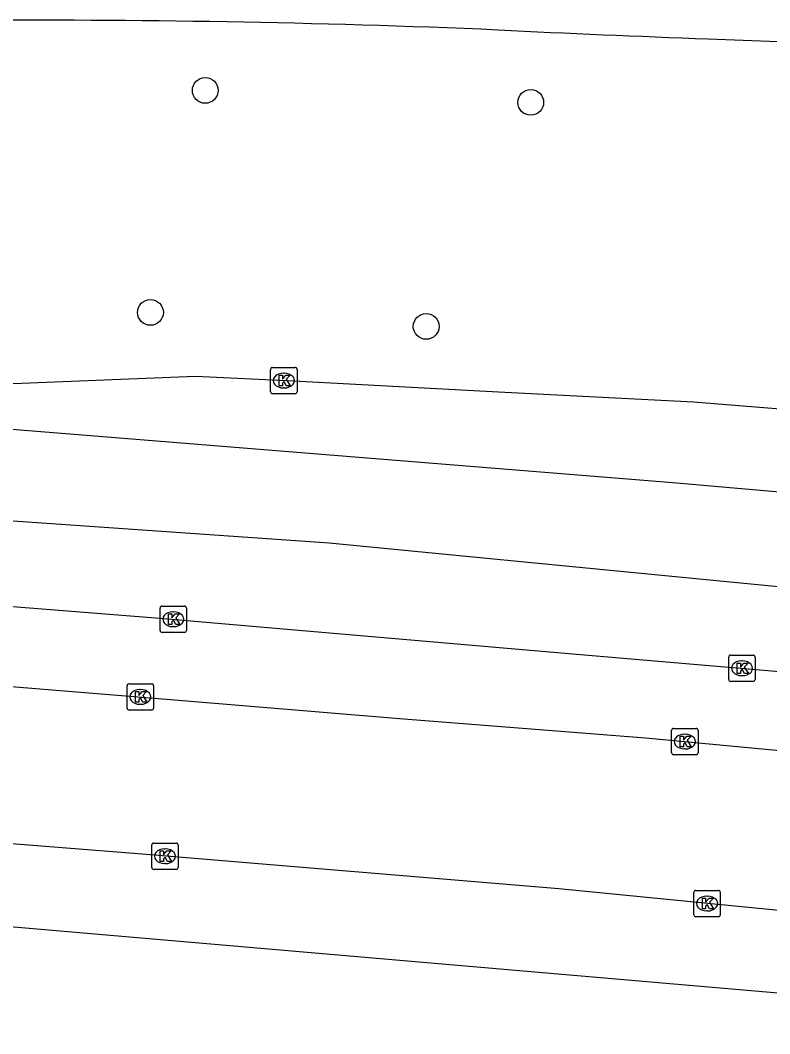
# Model space of a CAD drawing. Extents: x 161243 to 161752, y 384138 to 384885.
# Drawn here: x 161585.58 to 161614.02, y 384837.67 to 384876.12 of the extents above; entities that cross this region are included whole.
import ezdxf

# ---------------------------------------------------------------- set-up
doc = ezdxf.new("R2010")
doc.units = 0
for name, color, linetype in [('IMGEO_Boom', 7, 'Continuous'), ('IMGEO_Kolk', 7, 'Continuous'), ('IMGEO_Rijbaan_lokaal_open', 7, 'Continuous'), ('IMGEO_Rijbaan_regionaal_gesloten', 7, 'Continuous'), ('IMGEO_Voetpad_open', 7, 'Continuous')]:
    doc.layers.add(name, color=color, linetype=linetype)

msp = doc.modelspace()

# ---------------------------------------------------------------- linework, layer by layer
at = {"layer": 'IMGEO_Boom'}
for centre in [(161592.6, 384873.46), (161604.951, 384873.006), (161590.521, 384865.037), (161600.984, 384864.506)]:
    msp.add_circle(centre, 0.489, dxfattribs=at)
at = {"layer": 'IMGEO_Kolk'}
for p, q in [((161595.157, 384862.952), (161596.009, 384862.952)), ((161595.082, 384862.026), (161595.082, 384862.878)), ((161595.57, 384862.732), (161595.595, 384862.732)), ((161596.083, 384862.878), (161596.083, 384862.026)), ((161596.009, 384861.952), (161595.157, 384861.952)), ((161595.593, 384862.172), (161595.568, 384862.172)), ((161590.886, 384852.972), (161590.886, 384853.824)), ((161590.961, 384853.898), (161591.813, 384853.898)), ((161591.887, 384853.824), (161591.887, 384852.972)), ((161591.374, 384853.678), (161591.399, 384853.678)), ((161591.397, 384853.118), (161591.372, 384853.118)), ((161591.813, 384852.898), (161590.961, 384852.898)), ((161612.462, 384851.111), (161612.462, 384851.963)), ((161612.537, 384852.037), (161613.389, 384852.037)), ((161612.95, 384851.817), (161612.975, 384851.817)), ((161613.463, 384851.963), (161613.463, 384851.111)), ((161613.389, 384851.037), (161612.537, 384851.037)), ((161612.973, 384851.257), (161612.948, 384851.257)), ((161589.636, 384850.025), (161589.636, 384850.877)), ((161589.711, 384850.951), (161590.563, 384850.951)), ((161590.124, 384850.731), (161590.149, 384850.731)), ((161590.637, 384850.877), (161590.637, 384850.025)), ((161590.563, 384849.951), (161589.711, 384849.951)), ((161590.147, 384850.171), (161590.122, 384850.171)), ((161610.297, 384848.332), (161610.297, 384849.184)), ((161610.372, 384849.258), (161611.224, 384849.258)), ((161611.298, 384849.184), (161611.298, 384848.332)), ((161610.785, 384849.038), (161610.81, 384849.038)), ((161610.808, 384848.478), (161610.783, 384848.478)), ((161611.224, 384848.258), (161610.372, 384848.258)), ((161590.646, 384844.908), (161591.498, 384844.908)), ((161590.571, 384843.982), (161590.571, 384844.834)), ((161591.059, 384844.688), (161591.084, 384844.688)), ((161591.572, 384844.834), (161591.572, 384843.982)), ((161591.082, 384844.128), (161591.057, 384844.128)), ((161591.498, 384843.908), (161590.646, 384843.908)), ((161611.142, 384842.187), (161611.142, 384843.039)), ((161611.217, 384843.113), (161612.069, 384843.113)), ((161612.143, 384843.039), (161612.143, 384842.187)), ((161611.63, 384842.893), (161611.655, 384842.893)), ((161611.653, 384842.333), (161611.628, 384842.333)), ((161612.069, 384842.113), (161611.217, 384842.113))]:
    msp.add_line(p, q, dxfattribs=at)
for points in [[(161595.157, 384862.952), (161596.009, 384862.952)], [(161595.082, 384862.026), (161595.082, 384862.878)], [(161595.403, 384862.652), (161595.526, 384862.652), (161595.526, 384862.501), (161595.656, 384862.652), (161595.82, 384862.652), (161595.674, 384862.501), (161595.827, 384862.252), (161595.675, 384862.252), (161595.59, 384862.416), (161595.526, 384862.349), (161595.526, 384862.252), (161595.403, 384862.252), (161595.403, 384862.652)], [(161596.083, 384862.878), (161596.083, 384862.026)], [(161596.009, 384861.952), (161595.157, 384861.952)], [(161590.886, 384852.972), (161590.886, 384853.824)], [(161590.961, 384853.898), (161591.813, 384853.898)], [(161591.887, 384853.824), (161591.887, 384852.972)], [(161591.207, 384853.598), (161591.33, 384853.598), (161591.33, 384853.447), (161591.46, 384853.598), (161591.624, 384853.598), (161591.478, 384853.447), (161591.631, 384853.198), (161591.479, 384853.198), (161591.394, 384853.362), (161591.33, 384853.295), (161591.33, 384853.198), (161591.207, 384853.198), (161591.207, 384853.598)], [(161591.813, 384852.898), (161590.961, 384852.898)], [(161612.462, 384851.111), (161612.462, 384851.963)], [(161612.537, 384852.037), (161613.389, 384852.037)], [(161613.463, 384851.963), (161613.463, 384851.111)], [(161612.783, 384851.737), (161612.906, 384851.737), (161612.906, 384851.586), (161613.036, 384851.737), (161613.2, 384851.737), (161613.054, 384851.586), (161613.207, 384851.337), (161613.055, 384851.337), (161612.97, 384851.501), (161612.906, 384851.434), (161612.906, 384851.337), (161612.783, 384851.337), (161612.783, 384851.737)], [(161613.389, 384851.037), (161612.537, 384851.037)], [(161589.636, 384850.025), (161589.636, 384850.877)], [(161589.711, 384850.951), (161590.563, 384850.951)], [(161589.957, 384850.651), (161590.08, 384850.651), (161590.08, 384850.5), (161590.21, 384850.651), (161590.374, 384850.651), (161590.228, 384850.5), (161590.381, 384850.251), (161590.229, 384850.251), (161590.144, 384850.415), (161590.08, 384850.348), (161590.08, 384850.251), (161589.957, 384850.251), (161589.957, 384850.651)], [(161590.637, 384850.877), (161590.637, 384850.025)], [(161590.563, 384849.951), (161589.711, 384849.951)], [(161610.297, 384848.332), (161610.297, 384849.184)], [(161610.372, 384849.258), (161611.224, 384849.258)], [(161611.298, 384849.184), (161611.298, 384848.332)], [(161610.618, 384848.958), (161610.741, 384848.958), (161610.741, 384848.807), (161610.871, 384848.958), (161611.035, 384848.958), (161610.889, 384848.807), (161611.042, 384848.558), (161610.89, 384848.558), (161610.805, 384848.722), (161610.741, 384848.655), (161610.741, 384848.558), (161610.618, 384848.558), (161610.618, 384848.958)], [(161611.224, 384848.258), (161610.372, 384848.258)], [(161590.646, 384844.908), (161591.498, 384844.908)], [(161590.571, 384843.982), (161590.571, 384844.834)], [(161590.892, 384844.608), (161591.015, 384844.608), (161591.015, 384844.457), (161591.145, 384844.608), (161591.309, 384844.608), (161591.163, 384844.457), (161591.316, 384844.208), (161591.164, 384844.208), (161591.079, 384844.372), (161591.015, 384844.305), (161591.015, 384844.208), (161590.892, 384844.208), (161590.892, 384844.608)], [(161591.572, 384844.834), (161591.572, 384843.982)], [(161591.498, 384843.908), (161590.646, 384843.908)], [(161611.142, 384842.187), (161611.142, 384843.039)], [(161611.217, 384843.113), (161612.069, 384843.113)], [(161612.143, 384843.039), (161612.143, 384842.187)], [(161611.463, 384842.813), (161611.586, 384842.813), (161611.586, 384842.662), (161611.716, 384842.813), (161611.88, 384842.813), (161611.734, 384842.662), (161611.887, 384842.413), (161611.735, 384842.413), (161611.65, 384842.577), (161611.586, 384842.51), (161611.586, 384842.413), (161611.463, 384842.413), (161611.463, 384842.813)], [(161612.069, 384842.113), (161611.217, 384842.113)]]:
    msp.add_lwpolyline(points, dxfattribs=at)
for centre, start, end in [((161595.159, 384862.876), 91.552, 178.448), ((161595.159, 384862.876), 91.552, 178.448), ((161596.007, 384862.876), 1.552, 88.448), ((161596.007, 384862.876), 1.552, 88.448), ((161595.159, 384862.028), 181.552, 268.448), ((161595.159, 384862.028), 181.552, 268.448), ((161596.007, 384862.028), 271.552, 358.448), ((161596.007, 384862.028), 271.552, 358.448), ((161590.963, 384853.822), 91.552, 178.448), ((161590.963, 384853.822), 91.552, 178.448), ((161591.811, 384853.822), 1.552, 88.448), ((161591.811, 384853.822), 1.552, 88.448), ((161590.963, 384852.974), 181.552, 268.448), ((161590.963, 384852.974), 181.552, 268.448), ((161591.811, 384852.974), 271.552, 358.448), ((161591.811, 384852.974), 271.552, 358.448), ((161612.539, 384851.961), 91.552, 178.448), ((161612.539, 384851.961), 91.552, 178.448), ((161613.387, 384851.961), 1.552, 88.448), ((161613.387, 384851.961), 1.552, 88.448), ((161612.539, 384851.113), 181.552, 268.448), ((161612.539, 384851.113), 181.552, 268.448), ((161613.387, 384851.113), 271.552, 358.448), ((161613.387, 384851.113), 271.552, 358.448), ((161589.713, 384850.875), 91.552, 178.448), ((161589.713, 384850.875), 91.552, 178.448), ((161590.561, 384850.875), 1.552, 88.448), ((161590.561, 384850.875), 1.552, 88.448), ((161589.713, 384850.027), 181.552, 268.448), ((161589.713, 384850.027), 181.552, 268.448), ((161590.561, 384850.027), 271.552, 358.448), ((161590.561, 384850.027), 271.552, 358.448), ((161610.374, 384849.182), 91.552, 178.448), ((161610.374, 384849.182), 91.552, 178.448), ((161611.222, 384849.182), 1.552, 88.448), ((161611.222, 384849.182), 1.552, 88.448), ((161610.374, 384848.334), 181.552, 268.448), ((161610.374, 384848.334), 181.552, 268.448), ((161611.222, 384848.334), 271.552, 358.448), ((161611.222, 384848.334), 271.552, 358.448), ((161590.648, 384844.832), 91.552, 178.448), ((161590.648, 384844.832), 91.552, 178.448), ((161591.496, 384844.832), 1.552, 88.448), ((161591.496, 384844.832), 1.552, 88.448), ((161590.648, 384843.984), 181.552, 268.448), ((161590.648, 384843.984), 181.552, 268.448), ((161591.496, 384843.984), 271.552, 358.448), ((161591.496, 384843.984), 271.552, 358.448), ((161611.219, 384843.037), 91.552, 178.448), ((161611.219, 384843.037), 91.552, 178.448), ((161612.067, 384843.037), 1.552, 88.448), ((161612.067, 384843.037), 1.552, 88.448), ((161611.219, 384842.189), 181.552, 268.448), ((161611.219, 384842.189), 181.552, 268.448), ((161612.067, 384842.189), 271.552, 358.448), ((161612.067, 384842.189), 271.552, 358.448)]:
    msp.add_arc(centre, 0.0765, start, end, dxfattribs=at)
for centre, major_axis, ratio, start_param, end_param in [((161595.569, 384862.452), (-0.387, 0.002), 0.722429, 4.712389, 7.853982), ((161595.594, 384862.452), (-0.39, 0.002), 0.717154, 1.570796, 4.712389), ((161591.373, 384853.398), (-0.387, 0.002), 0.722429, 4.712389, 7.853982), ((161591.398, 384853.398), (-0.39, 0.002), 0.717154, 1.570796, 4.712389), ((161612.949, 384851.537), (-0.387, 0.002), 0.722429, 4.712389, 7.853982), ((161612.974, 384851.537), (-0.39, 0.002), 0.717154, 1.570796, 4.712389), ((161590.123, 384850.451), (-0.387, 0.002), 0.722429, 4.712389, 7.853982), ((161590.148, 384850.451), (-0.39, 0.002), 0.717154, 1.570796, 4.712389), ((161610.784, 384848.758), (-0.387, 0.002), 0.722429, 4.712389, 7.853982), ((161610.809, 384848.758), (-0.39, 0.002), 0.717154, 1.570796, 4.712389), ((161591.058, 384844.408), (-0.387, 0.002), 0.722429, 4.712389, 7.853982), ((161591.083, 384844.408), (-0.39, 0.002), 0.717154, 1.570796, 4.712389), ((161611.629, 384842.613), (-0.387, 0.002), 0.722429, 4.712389, 7.853982), ((161611.654, 384842.613), (-0.39, 0.002), 0.717154, 1.570796, 4.712389)]:
    msp.add_ellipse(centre, major_axis=major_axis, ratio=ratio, start_param=start_param, end_param=end_param, dxfattribs=at)
at = {"layer": 'IMGEO_Rijbaan_lokaal_open'}
for points in [[(161432.691, 384858.617), (161443.897, 384858.139), (161457.123, 384857.598), (161464.496, 384857.284), (161488.747, 384856.252), (161495.954, 384855.908), (161500.984, 384855.619), (161518.06, 384854.968), (161526.784, 384854.51), (161537.21, 384853.901), (161547.23, 384853.329), (161548.117, 384853.276), (161561.161, 384852.491), (161573.48, 384851.691), (161576.121, 384851.539), (161583.525, 384850.98), (161591.436, 384850.345), (161599.97, 384849.634), (161609.304, 384848.897), (161621.915, 384847.716), (161637.662, 384846.256), (161645.218, 384845.76), (161654.603, 384845.532), (161661.029, 384846.084)], [(161632.436, 384840.682), (161616.429, 384842.146), (161606.018, 384843.165), (161590.517, 384844.456), (161575.357, 384845.656), (161562.667, 384846.361), (161549.947, 384847.125), (161547.823, 384847.234), (161541.147, 384847.577), (161535.307, 384847.835), (161519.427, 384848.731), (161508.267, 384849.216), (161502.488, 384849.552), (161500, 384849.668), (161499.426, 384849.695)]]:
    msp.add_lwpolyline(points, dxfattribs=at)
at = {"layer": 'IMGEO_Rijbaan_regionaal_gesloten'}
for points in [[(161611.682, 384875.412), (161615.67, 384875.264), (161657.184, 384873.497), (161658.189, 384873.432)], [(161720.414, 384842.06), (161663.633, 384849.838), (161597.297, 384856.281), (161568.402, 384858.295), (161503.74, 384863.414), (161467.959, 384864.205)], [(161654.748, 384858.736), (161646.577, 384859.324), (161637.725, 384859.857), (161625.166, 384860.619), (161617.076, 384861.152), (161611.12, 384861.635), (161603.971, 384862.003), (161595.945, 384862.435), (161592.236, 384862.6), (161579.329, 384862.087), (161575.207, 384861.834)], [(161571.148, 384861.746), (161610.346, 384858.579), (161622.051, 384857.564), (161629.564, 384856.913), (161674.127, 384851.959), (161681.32, 384851.152)], [(161499.371, 384860.47), (161509.567, 384859.646), (161533.955, 384857.791), (161551.373, 384856.478), (161569.508, 384855.04), (161570.742, 384854.936), (161572.993, 384854.851), (161590.878, 384853.444), (161606.841, 384852.059), (161622.232, 384850.751), (161627.655, 384850.205), (161638.043, 384849.1), (161645.472, 384848.465), (161650.082, 384848.059), (161654.755, 384847.767), (161654.704, 384847.64), (161659.708, 384847.081), (161661.029, 384846.96)]]:
    msp.add_lwpolyline(points, dxfattribs=at)
for centre, radius, start, end in [((161586.39, 384469.793), 406.327, 87.55773, 90.45974), ((161646.279, 385783.531), 908.777, 267.314864, 267.818246)]:
    msp.add_arc(centre, radius, start, end, dxfattribs=at)
at = {"layer": 'IMGEO_Voetpad_open'}
msp.add_lwpolyline([(161498.947, 384846.657), (161547.634, 384844.19), (161547.675, 384844.188), (161575.224, 384842.605), (161630.585, 384837.825), (161632.138, 384837.674)], dxfattribs=at)

doc.saveas('drawing.dxf')
